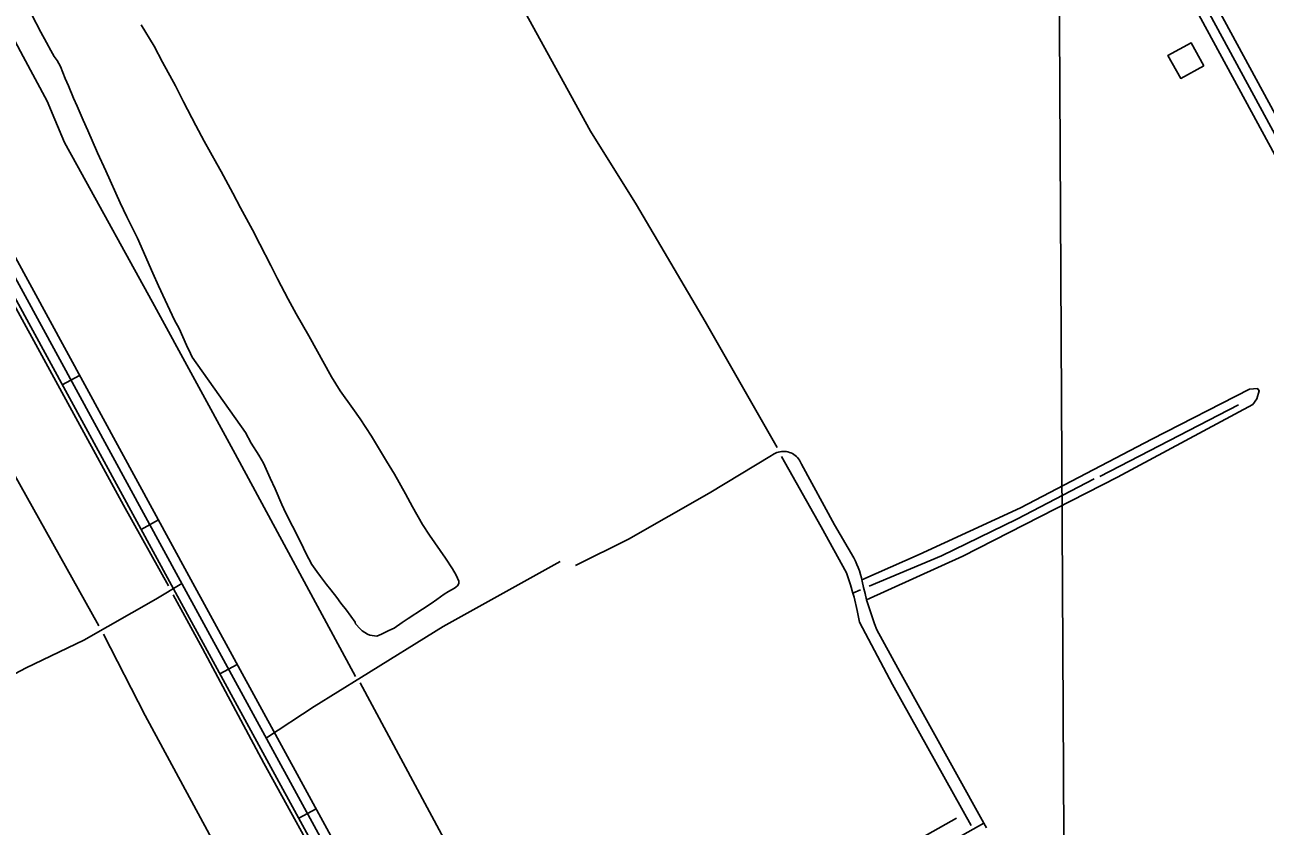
# Model space of a CAD drawing. Extents: x 3445503 to 3483459, y 540493 to 566012.
# Drawn here: x 3474367 to 3476251, y 561256 to 562473 of the extents above; entities that cross this region are included whole.
import ezdxf

# ---------------------------------------------------------------- set-up
doc = ezdxf.new("R2010")
doc.units = 0
for name, color, linetype in [('V-BLDG-OTLN', 7, 'Continuous'), ('V-DTCH-CNTR', 7, 'Continuous'), ('V-GRID-MAJR', 7, 'Continuous'), ('V-ROAD-CNTR', 7, 'Continuous'), ('V-SITE-VEGE', 7, 'Continuous'), ('V-TOPO-SHOR', 7, 'Continuous')]:
    doc.layers.add(name, color=color, linetype=linetype)

msp = doc.modelspace()

# ---------------------------------------------------------------- linework, layer by layer
at = {"layer": 'V-BLDG-OTLN'}
msp.add_lwpolyline([(3476157.5206469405, 562411.127151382), (3476138.178685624, 562446.139081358), (3476103.16575565, 562426.7971200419), (3476122.5087169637, 562391.784190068)], close=True, dxfattribs=at)
at = {"layer": 'V-DTCH-CNTR'}
for points in [[(3475645.6240000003, 561599.862), (3475791.898, 561665.873), (3476026.457, 561785.978), (3476232.015, 561896.502), (3476238.073, 561904.938), (3476241.7290000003, 561917.001), (3476239.324, 561920.63), (3476227.247, 561919.454), (3476078.532, 561843.7930000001), (3475879.028, 561739.2880000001), (3475725.498, 561668.468), (3475638.4450000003, 561629.779)], [(3475518.867, 561825.111), (3475516.444, 561824.982), (3475514.04, 561824.648), (3475511.6720000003, 561824.118), (3475509.356, 561823.3910000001), (3475507.109, 561822.475), (3475504.946, 561821.375), (3475502.882, 561820.1), (3475500.93, 561818.658), (3475406.393, 561761.785), (3475284.111, 561692.005), (3475203.473, 561651.545)], [(3475827.447, 561253.201), (3475823.486, 561260.355), (3475693.078, 561496.018), (3475661.211, 561554.12), (3475657.682, 561563.084), (3475654.362, 561572.128), (3475651.251, 561581.245), (3475648.356, 561590.433), (3475645.6240000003, 561599.862), (3475643.201, 561608.998), (3475640.948, 561618.363), (3475638.91, 561627.778), (3475638.4450000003, 561629.779), (3475637.683, 561633.056), (3475636.248, 561638.278), (3475634.605, 561643.439), (3475632.7600000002, 561648.532), (3475630.7120000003, 561653.5480000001), (3475628.465, 561658.478), (3475626.026, 561663.3150000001), (3475596.734, 561713.618), (3475546.781, 561805.5380000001), (3475545.8880000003, 561807.795), (3475544.811, 561809.968), (3475543.557, 561812.047), (3475542.134, 561814.013), (3475540.553, 561815.854), (3475538.824, 561817.558), (3475536.961, 561819.11), (3475534.972, 561820.503), (3475532.877, 561821.728), (3475530.688, 561822.772), (3475528.419, 561823.63), (3475526.0840000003, 561824.2980000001), (3475523.704, 561824.769), (3475521.291, 561825.041), (3475518.867, 561825.111)], [(3474734.444, 561390.071), (3474806.443, 561437.482), (3474878.435, 561482.2980000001), (3475002.47, 561558.998), (3475180.248, 561658.056)], [(3474605.715, 561624.317), (3474565.906, 561600.775), (3474456.909, 561538.166), (3474369.2630000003, 561496.311), (3474317.1410000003, 561469.0210000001), (3474264.536, 561438.42)], [(3475823.486, 561260.355), (3475722.886, 561203.5), (3475545.04, 561104.309), (3475398.469, 561018.484), (3475304.191, 560959.612), (3475276.168, 560942.11), (3475203.083, 560891.162), (3475110.541, 560822.443)]]:
    msp.add_lwpolyline(points, dxfattribs=at)
at = {"layer": 'V-GRID-MAJR'}
msp.add_spline([(3476027.051, 546019.532), (3475994.444, 552078.558), (3475961.826, 558139.517), (3475929.208, 564200.492), (3475929.198, 564202.409)], degree=3, dxfattribs=at)
at = {"layer": 'V-ROAD-CNTR'}
for p, q in [((3474424.1181137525, 561926.161121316), (3474450.4670610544, 561940.5050926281)), ((3474543.646874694, 561706.5875604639), (3474569.9958219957, 561720.931531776)), ((3474663.346635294, 561487.0859994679), (3474689.6775826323, 561501.461970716)), ((3474783.139395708, 561267.6564383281), (3474809.4703430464, 561282.0314095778))]:
    msp.add_line(p, q, dxfattribs=at)
for points in [[(3475236.9764880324, 564202.0655694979), (3475493.3569752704, 563727.9845176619), (3475963.708034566, 562863.84724594), (3476371.91021816, 562111.0197515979), (3476568.508824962, 561751.58947046), (3476874.6042127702, 561184.1486053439), (3477274.619412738, 560446.0830814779), (3477547.3418672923, 559943.55808653), (3477687.448587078, 559684.0486055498)], [(3475250.1704616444, 564209.200555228), (3475506.5419489, 563735.137503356), (3475976.889008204, 562871.008231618), (3476385.0831918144, 562118.1937372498), (3476581.6897986, 561758.7494561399), (3476662.5039261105, 561608.9360937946)], [(3475072.678816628, 560736.442500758), (3475009.0639438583, 560853.818266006), (3474589.8817822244, 561621.65473033), (3474245.937470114, 562253.4764666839), (3473962.7380365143, 562771.034431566), (3473582.206797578, 563476.407020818), (3473342.295277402, 563933.7571061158), (3473207.9065461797, 564191.7365901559)], [(3475061.5308389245, 560819.9723336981), (3475035.41789115, 560868.154237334), (3474616.2217295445, 561636.0147016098), (3474272.2714174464, 562267.8484379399), (3473989.0979837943, 562785.356402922), (3473608.692744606, 563490.4969926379), (3473368.88122423, 563947.6550783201), (3473241.642478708, 564191.9085898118)], [(3475223.78251442, 564194.930583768), (3475480.1720016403, 563720.8315319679), (3475950.5270609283, 562856.686260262), (3476358.737244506, 562103.845765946), (3476555.3278513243, 561744.4294847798), (3476861.4092391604, 561177.014619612), (3477261.43343911, 560438.9320957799), (3477534.1508936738, 559936.4181008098), (3477674.249613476, 559676.9226198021)], [(3474259.10444378, 562260.662452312), (3474603.051755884, 561628.8347159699), (3475022.2409175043, 560860.9862516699), (3475285.3113913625, 560375.5902224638), (3475495.124971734, 559987.5029986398), (3475799.6743626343, 559426.3421209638), (3475901.2821594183, 559242.395488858), (3475930.2911014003, 559217.820538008), (3475991.5909788, 559196.20458124), (3476030.7199005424, 559179.2196152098), (3476064.909832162, 559142.752688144), (3476269.533422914, 558745.9654817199), (3476438.6890846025, 558429.98611368), (3476680.960600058, 557985.0450035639), (3476771.308419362, 557810.8873518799), (3476867.1612276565, 557631.954709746), (3477017.6149267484, 557350.5962724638), (3477215.1085317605, 556986.247001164), (3477400.237161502, 556658.1376573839), (3477529.0829038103, 556420.402132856), (3477628.678704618, 556238.61549643), (3477740.3264813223, 556023.5239266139)], [(3475061.5308389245, 560819.9723336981), (3475301.9473580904, 560993.001987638), (3475581.5367989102, 561154.8086640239), (3475782.188397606, 561267.8524379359)]]:
    msp.add_lwpolyline(points, dxfattribs=at)
at = {"layer": 'V-SITE-VEGE'}
for p, q in [((3474391.723, 562462.322), (3474378.053, 562488.409)), ((3474543.699, 562473.4610000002), (3474563.866, 562440.8440000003)), ((3474400.36, 562446.38), (3474391.723, 562462.322)), ((3474406.8370000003, 562434.061), (3474400.36, 562446.38)), ((3474411.5130000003, 562425.366), (3474406.8370000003, 562434.061)), ((3474563.866, 562440.8440000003), (3474576.457, 562416.569)), ((3474416.199, 562418.8390000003), (3474411.5130000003, 562425.366)), ((3474421.239, 562409.78), (3474416.199, 562418.8390000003)), ((3474428.421, 562391.6720000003), (3474421.239, 562409.78)), ((3474576.457, 562416.569), (3474596.251, 562380.334)), ((3474433.455, 562380.805), (3474428.421, 562391.6720000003)), ((3474440.9960000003, 562361.97), (3474433.455, 562380.805)), ((3474596.251, 562380.334), (3474608.119, 562356.0610000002)), ((3474446.751, 562349.6530000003), (3474440.9960000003, 562361.97)), ((3474608.119, 562356.0610000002), (3474626.827, 562320.193)), ((3474455.733, 562328.282), (3474446.751, 562349.6530000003)), ((3474462.926, 562312.705), (3474455.733, 562328.282)), ((3474626.827, 562320.193), (3474639.421, 562296.6410000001)), ((3474477.657, 562278.657), (3474462.926, 562312.705)), ((3474639.421, 562296.6410000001), (3474658.856, 562261.855)), ((3474490.242, 562251.488), (3474477.657, 562278.657)), ((3474658.856, 562261.855), (3474665.336, 562250.622)), ((3474512.168, 562202.586), (3474490.242, 562251.488)), ((3474665.336, 562250.622), (3474683.33, 562217.287)), ((3474522.236, 562181.576), (3474512.168, 562202.586)), ((3474683.33, 562217.287), (3474694.842, 562195.187)), ((3474694.842, 562195.187), (3474713.196, 562161.849)), ((3474538.061, 562149.3320000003), (3474522.236, 562181.576)), ((3474561.421, 562095.721), (3474538.061, 562149.3320000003)), ((3474713.196, 562161.849), (3474723.985, 562140.1140000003)), ((3474723.985, 562140.1140000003), (3474740.895, 562107.5060000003)), ((3474740.895, 562107.5060000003), (3474750.967, 562087.5770000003)), ((3474570.051, 562076.524), (3474561.421, 562095.721)), ((3474580.4790000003, 562055.1490000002), (3474570.051, 562076.524)), ((3474750.967, 562087.5770000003), (3474767.156, 562056.42)), ((3474594.5, 562024.357), (3474580.4790000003, 562055.1490000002)), ((3474767.156, 562056.42), (3474779.393, 562034.316)), ((3474779.393, 562034.316), (3474798.47, 562000.6160000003)), ((3474601.336, 562011.678), (3474594.5, 562024.357)), ((3474612.84, 561986.319), (3474601.336, 562011.678)), ((3474798.47, 562000.6160000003), (3474833.02, 561938.6520000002)), ((3474618.955, 561973.64), (3474612.84, 561986.319)), ((3474621.472, 561968.205), (3474618.955, 561973.64)), ((3474702.54, 561853.6540000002), (3474621.472, 561968.205)), ((3474833.02, 561938.6520000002), (3474845.982, 561916.911)), ((3474845.982, 561916.911), (3474865.444, 561890.4460000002)), ((3474865.444, 561890.4460000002), (3474876.61, 561874.497)), ((3474876.61, 561874.497), (3474893.539, 561848.4010000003)), ((3474710.8140000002, 561837.712), (3474702.54, 561853.6540000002)), ((3474893.539, 561848.4010000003), (3474916.583, 561810.3470000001)), ((3474722.701, 561819.59), (3474710.8140000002, 561837.712)), ((3474729.539, 561807.269), (3474722.701, 561819.59)), ((3474739.963, 561784.4480000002), (3474729.539, 561807.269)), ((3474916.583, 561810.3470000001), (3474928.826, 561790.7760000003)), ((3474928.826, 561790.7760000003), (3474945.38, 561760.701)), ((3474747.514, 561768.508), (3474739.963, 561784.4480000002)), ((3474757.574, 561744.24), (3474747.514, 561768.508)), ((3474945.38, 561760.701), (3474956.177, 561740.774)), ((3474763.687, 561731.2000000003), (3474757.574, 561744.24)), ((3474773.759, 561711.633), (3474763.687, 561731.2000000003)), ((3474956.177, 561740.774), (3474971.293, 561713.96)), ((3474786.7090000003, 561685.55), (3474773.759, 561711.633)), ((3474971.293, 561713.96), (3474981.738, 561697.6500000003)), ((3474981.738, 561697.6500000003), (3475006.238, 561662.8480000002)), ((3474793.901, 561670.696), (3474786.7090000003, 561685.55)), ((3474802.894, 561653.304), (3474793.901, 561670.696)), ((3475006.238, 561662.8480000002), (3475016.681, 561646.5400000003)), ((3474810.461, 561642.429), (3474802.894, 561653.304)), ((3474816.2290000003, 561635.177), (3474810.461, 561642.429)), ((3475016.681, 561646.54), (3475022.4420000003, 561637.117)), ((3475022.4420000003, 561637.117), (3475026.396, 561628.061)), ((3474825.238, 561622.853), (3474816.2290000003, 561635.177)), ((3474832.086, 561614.8740000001), (3474825.238, 561622.853)), ((3475019.855, 561617.227), (3475010.432, 561612.189)), ((3475024.205, 561620.831), (3475019.855, 561617.227)), ((3475026.386, 561624.444), (3475024.205, 561620.831)), ((3475026.396, 561628.061), (3475026.386, 561624.444)), ((3474841.097, 561602.909), (3474832.086, 561614.8740000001)), ((3474847.221, 561594.572), (3474841.097, 561602.909)), ((3474992.6720000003, 561600.302), (3474984.333, 561594.177)), ((3475003.909, 561608.228), (3474992.6720000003, 561600.302)), ((3475010.432, 561612.189), (3475003.909, 561608.228)), ((3474855.511, 561584.055), (3474847.221, 561594.572)), ((3474868.848, 561565.928), (3474855.511, 561584.055)), ((3474970.9220000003, 561585.532), (3474949.535, 561571.485)), ((3474984.333, 561594.177), (3474970.9220000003, 561585.532)), ((3474869.202, 561563.3950000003), (3474868.848, 561565.928)), ((3474876.415, 561555.777), (3474869.202, 561563.3950000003)), ((3474940.477, 561565.3610000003), (3474928.1520000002, 561556.715)), ((3474949.535, 561571.485), (3474940.477, 561565.3610000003)), ((3474879.301, 561552.512), (3474876.415, 561555.777)), ((3474887.605, 561547.425), (3474879.301, 561552.512)), ((3474891.218, 561545.9670000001), (3474887.605, 561547.4250000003)), ((3474901.7060000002, 561544.4900000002), (3474891.218, 561545.9670000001)), ((3474908.95, 561547.363), (3474901.7060000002, 561544.49)), ((3474919.818, 561553.12), (3474908.95, 561547.3630000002)), ((3474928.1520000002, 561556.715), (3474919.818, 561553.12))]:
    msp.add_line(p, q, dxfattribs=at)
at = {"layer": 'V-TOPO-SHOR'}
for p, q in [((3476210.179, 561896.041), (3475999.876, 561786.838)), ((3475636.031, 561614.728), (3475624.636, 561609.606))]:
    msp.add_line(p, q, dxfattribs=at)
for points in [[(3474869.116, 561483.138), (3474686.484, 561821.5430000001), (3474561.271, 562051.888), (3474446.407, 562260.436), (3474427.578, 562294.562), (3474412.535, 562329.622), (3474401.257, 562357.102), (3474364.542, 562425.349), (3474211.1040000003, 562713.509), (3474117.899, 562884.136), (3473979.514, 563141.019), (3473842.994, 563388.431), (3473768.6210000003, 563525.881), (3473740.347, 563566.659), (3473729.0500000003, 563587.511)], [(3475509.86, 561830.831), (3475400.576, 562022.329), (3475296.057, 562199.576), (3475226.359, 562311.431), (3475132.231, 562482.97), (3475054.114, 562628.912), (3474991.988, 562740.745), (3474976.005, 562776.7490000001)], [(3474585.251, 561620.737), (3474516.924, 561743.484), (3474417.151, 561926.3910000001), (3474329.616, 562087.03), (3474217.608, 562293.155), (3474116.421, 562477.014), (3474021.347, 562648.555), (3473959.296, 562759.431)], [(3474479.572, 561560.012), (3474339.8880000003, 561810.542), (3474237.294, 561999.136), (3474095.169, 562260.702), (3473989.7460000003, 562453.091), (3473851.268, 562704.86)], [(3475804.372, 561256.572), (3475684.7460000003, 561470.809), (3475634.869, 561565.574), (3475631.1380000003, 561583.564), (3475626.4620000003, 561603.448), (3475624.636, 561609.606), (3475620.841, 561622.39), (3475615.215, 561640.383), (3475576.622, 561710.515), (3475516.446, 561817.566)], [(3475990.877, 561783.553), (3475873.769, 561721.959), (3475759.115, 561666.463), (3475649.294, 561620.368)], [(3475074.219, 560720.416), (3474988.021, 560880.115), (3474903.779, 561034.591), (3474834.128, 561163.007), (3474730.114, 561351.603), (3474636.938, 561525.505), (3474592.308, 561606.997)], [(3474965.681, 560652.6), (3474820.847, 560921.5970000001), (3474718.258, 561113.03), (3474549.782, 561423.877), (3474486.634, 561547.691)], [(3475191.082, 560888.796), (3475043.282, 561162.743), (3474876.661, 561473.654)]]:
    msp.add_lwpolyline(points, dxfattribs=at)

doc.saveas('drawing.dxf')
